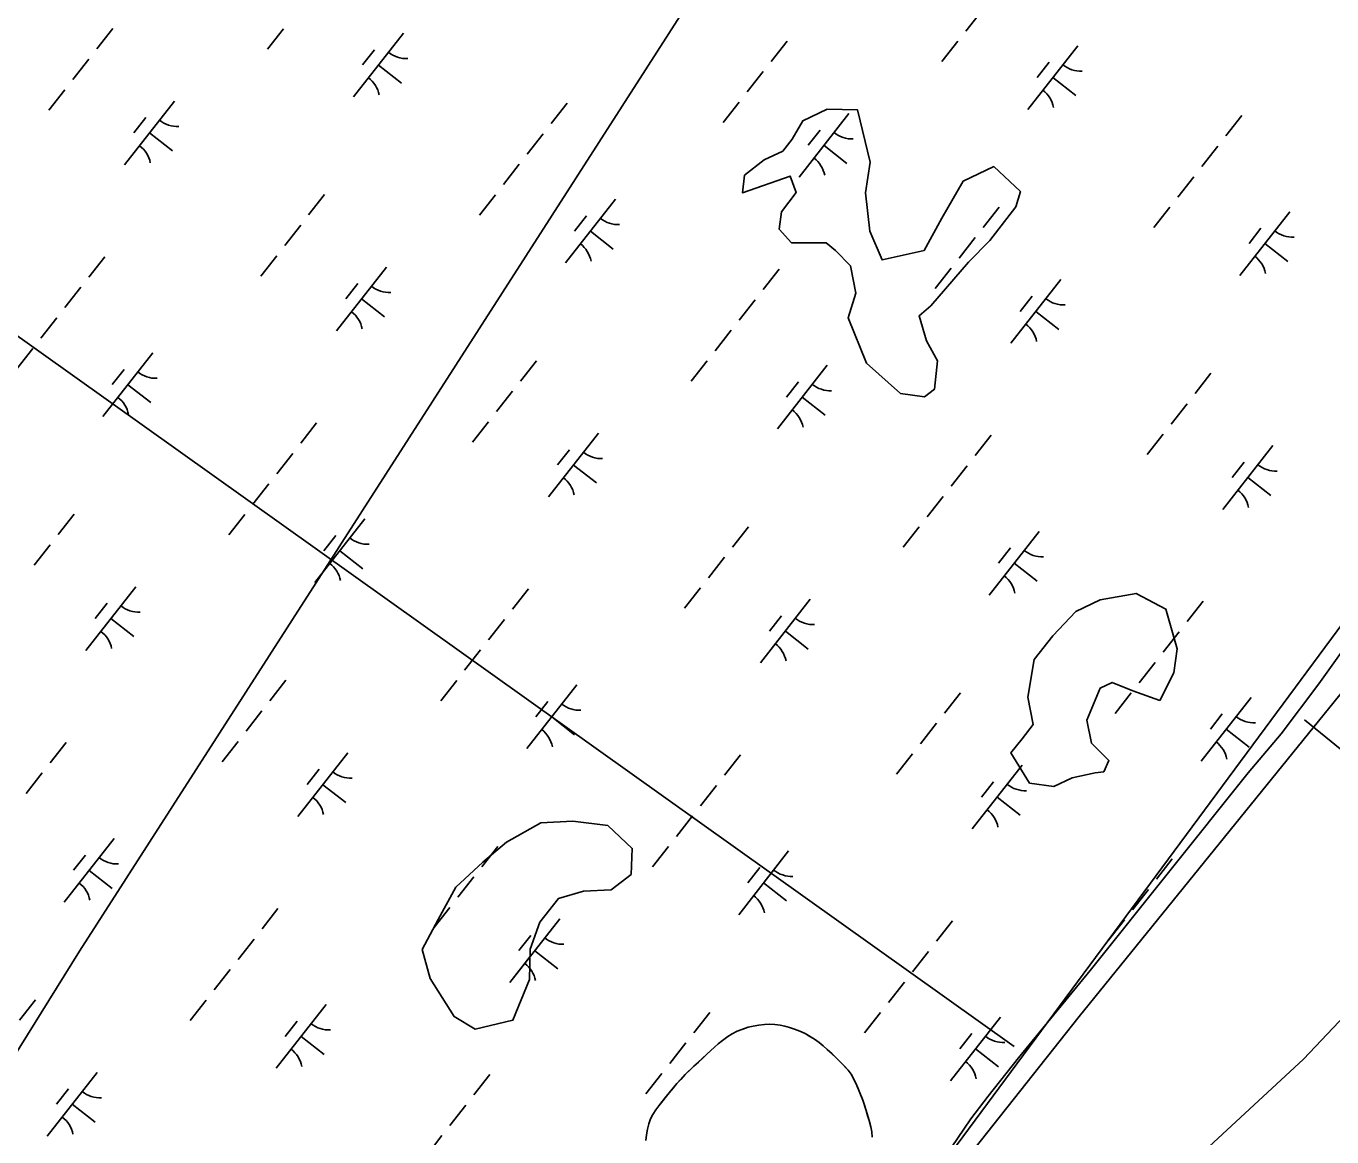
# Model space of a CAD drawing. Extents: x 3896831 to 3918110, y 171006 to 193349.
# Drawn here: x 3903412 to 3904219, y 176718 to 177404 of the extents above; entities that cross this region are included whole.
import ezdxf

# ---------------------------------------------------------------- set-up
doc = ezdxf.new("R2010")
doc.units = 0
for name, color, linetype in [('V-LEVE-TOET', 7, 'Continuous'), ('V-RIVR-EDGE', 7, 'Continuous'), ('V-RRAP-FSHR', 7, 'Continuous'), ('V-TOPO-MINR', 7, 'Continuous'), ('V-TOPO-SHOR', 7, 'Continuous'), ('V-UTIL-LINE', 7, 'Continuous'), ('V-WETL-SWMP', 7, 'Continuous')]:
    doc.layers.add(name, color=color, linetype=linetype)

msp = doc.modelspace()

# ---------------------------------------------------------------- linework, layer by layer
at = {"layer": 'V-LEVE-TOET'}
msp.add_line((3904202.03, 176975.43), (3904427.41, 176791.09), dxfattribs=at)
at = {"layer": 'V-RIVR-EDGE'}
msp.add_lwpolyline([(3904229.95, 176998.41), (3904062.69, 176792.13), (3903932.6, 176627.66)], dxfattribs=at)
at = {"layer": 'V-RRAP-FSHR'}
msp.add_lwpolyline([(3903099.01, 175512.15), (3904431.09, 177312.94), (3905197.83, 178658.46), (3906088.44, 179617.35), (3906806.67, 180565.1), (3907065.24, 181038.97), (3907795.13, 181990.69)], dxfattribs=at)
at = {"layer": 'V-TOPO-MINR'}
msp.add_lwpolyline([(3904260.15, 176827.72), (3904201.33, 176765.74), (3903973.65, 176554.74)], dxfattribs=at)
at = {"layer": 'V-TOPO-SHOR'}
for points in [[(3903971.12, 177231.31), (3903994.51, 177258.13), (3904007.52, 177271.69), (3904023.67, 177292.3), (3904026.5, 177301.97), (3904009.99, 177317.29), (3903991.09, 177308.33), (3903977.88, 177285.42), (3903966.98, 177265.45), (3903941.05, 177259.64), (3903933.57, 177277.38), (3903930.7, 177301.01), (3903933.73, 177320.03), (3903925.81, 177352.37), (3903907.11, 177352.77), (3903891.99, 177345.61), (3903885.39, 177334.15), (3903879.62, 177326.79), (3903868.28, 177321.42), (3903856.11, 177311.95), (3903854.76, 177301.13), (3903884.16, 177311.36), (3903888.06, 177301.17), (3903878.83, 177289.4), (3903877.47, 177278.57), (3903885.15, 177270.18), (3903906.48, 177270.1), (3903912.36, 177265.49), (3903921.51, 177255.94), (3903924.9, 177239.03), (3903920.08, 177223.8), (3903931.46, 177195.87), (3903952.39, 177177.09), (3903967.3, 177174.9), (3903973.39, 177179.64), (3903975.26, 177197.18), (3903968.42, 177209.67), (3903963.88, 177225.11)], [(3904112.59, 176987.37), (3904121.18, 177004.4), (3904123.37, 177019.32), (3904116.41, 177043.78), (3904097.91, 177053.53), (3904075.75, 177049.51), (3904060.64, 177042.35), (3904046.47, 177027.31), (3904034.94, 177012.59), (3904031.08, 176989.48), (3904034.46, 176972.57), (3904027.54, 176963.74), (3904020.62, 176954.91), (3904032.19, 176936.33), (3904047.11, 176934.14), (3904058.45, 176939.51), (3904072.73, 176942.58), (3904077.98, 176943.21), (3904081.12, 176950.25), (3904070.5, 176960.96), (3904067.44, 176975.24), (3904075.71, 176994.89), (3904083.27, 176998.47), (3904095.88, 176993.34)], [(3903756.54, 176869.61), (3903773.77, 176870.37), (3903785.94, 176879.84), (3903786.66, 176895.91), (3903771.62, 176910.07), (3903749.98, 176912.77), (3903730.13, 176911.7), (3903708.92, 176899.8), (3903694.44, 176887.39), (3903677.65, 176872.04), (3903666.75, 176852.07), (3903657.01, 176833.57), (3903661.86, 176815.51), (3903676.7, 176791.99), (3903689.63, 176784.24), (3903712.94, 176789.73), (3903723.21, 176814.95), (3903723.6, 176833.65), (3903729.57, 176850.36), (3903741.11, 176865.08)]]:
    msp.add_lwpolyline(points, close=True, dxfattribs=at)
msp.add_lwpolyline([(3903795.04, 176715.51), (3903795.44, 176718.89), (3903796.09, 176722.35), (3903796.99, 176725.82), (3903798.07, 176728.86), (3903799.48, 176731.57), (3903801.32, 176734.37), (3903803.16, 176736.83), (3903805.25, 176739.46), (3903807.51, 176742.34), (3903809.6, 176744.97), (3903811.94, 176747.86), (3903814.28, 176750.57), (3903816.71, 176753.12), (3903819.48, 176756.18), (3903822.49, 176759.07), (3903824.84, 176761.36), (3903827.6, 176763.91), (3903830.2, 176766.38), (3903832.72, 176768.75), (3903834.98, 176770.79), (3903837.5, 176773.09), (3903839.84, 176775.13), (3903842.53, 176777.26), (3903845.8, 176779.64), (3903848.41, 176781.26), (3903851.51, 176782.97), (3903854.96, 176784.26), (3903858.33, 176785.47), (3903861.45, 176786.16), (3903864.9, 176786.78), (3903868.36, 176787.14), (3903871.39, 176787.25), (3903874.69, 176787.1), (3903877.98, 176786.7), (3903880.94, 176786.05), (3903883.89, 176785.22), (3903887.02, 176784.23), (3903890.32, 176782.91), (3903893.45, 176781.49), (3903896.5, 176779.66), (3903899.3, 176777.99), (3903902.1, 176775.9), (3903904.73, 176773.89), (3903907.19, 176771.72), (3903910.16, 176768.96), (3903912.62, 176766.61), (3903915.42, 176763.85), (3903917.72, 176761.41), (3903920.02, 176758.99), (3903921.97, 176756.38), (3903923.68, 176753.19), (3903925.05, 176750.5), (3903926.51, 176746.88), (3903927.71, 176743.77), (3903929.09, 176740.4), (3903930.12, 176737.29), (3903931.24, 176734.01), (3903932.1, 176730.98), (3903933.06, 176727.78), (3903934.01, 176723.82), (3903934.62, 176720.7), (3903934.81, 176717.58)], dxfattribs=at)
at = {"layer": 'V-UTIL-LINE'}
for points in [[(3911670.46, 187980.28), (3909726.08, 186106.61), (3909690.73, 186047.69), (3909490.4, 185423.13), (3908571.24, 184256.5), (3908123.44, 183643.73), (3907157.15, 182394.62), (3906544.37, 181593.3), (3906120.15, 181051.23), (3905460.24, 180002.44), (3904670.7, 178765.11), (3903951.87, 177622.05), (3903445.16, 176832.52), (3902962.01, 176054.77), (3902855.95, 175866.22)], [(3904022.58, 176773.6), (3902667.41, 177739.9), (3901995.71, 178223.04), (3901477.21, 179083.28)]]:
    msp.add_lwpolyline(points, dxfattribs=at)
at = {"layer": 'V-WETL-SWMP'}
for p, q in [((3904002.65, 177413.61), (3903992.78, 177401.02)), ((3903465.74, 177402.55), (3903455.87, 177389.96)), ((3903571.21, 177402.42), (3903561.34, 177389.83)), ((3903645.34, 177399.68), (3903614.5, 177360.33)), ((3903882.39, 177394.85), (3903872.52, 177382.26)), ((3903987.85, 177394.72), (3903977.98, 177382.13)), ((3904061.98, 177391.98), (3904031.14, 177352.63)), ((3903450.94, 177383.66), (3903441.07, 177371.07)), ((3903627.55, 177389.49), (3903620.15, 177380.04)), ((3903629.92, 177380.01), (3903644.09, 177368.9)), ((3903867.58, 177375.96), (3903857.71, 177363.37)), ((3904044.19, 177381.79), (3904036.79, 177372.34)), ((3904046.56, 177372.31), (3904060.73, 177361.2)), ((3903436.13, 177364.77), (3903426.26, 177352.18)), ((3903503.95, 177357.74), (3903473.11, 177318.38)), ((3903746.54, 177356.48), (3903736.67, 177343.89)), ((3903852.78, 177357.07), (3903842.91, 177344.48)), ((3903486.16, 177347.54), (3903478.75, 177338.1)), ((3903920.59, 177350.04), (3903889.75, 177310.68)), ((3903920.59, 177350.04), (3903889.75, 177310.68)), ((3904163.18, 177348.78), (3904153.31, 177336.19)), ((3903488.53, 177338.06), (3903502.7, 177326.95)), ((3903731.74, 177337.59), (3903721.87, 177325)), ((3903902.8, 177339.84), (3903895.4, 177330.4)), ((3903902.8, 177339.84), (3903895.4, 177330.4)), ((3903905.17, 177330.36), (3903919.34, 177319.26)), ((3903905.17, 177330.36), (3903919.34, 177319.26)), ((3904148.38, 177329.89), (3904138.51, 177317.3)), ((3903716.93, 177318.7), (3903707.06, 177306.11)), ((3904133.57, 177311), (3904123.7, 177298.41)), ((3903596.66, 177299.94), (3903586.79, 177287.35)), ((3903702.13, 177299.81), (3903692.26, 177287.22)), ((3903776.26, 177297.08), (3903745.42, 177257.72)), ((3903758.47, 177286.88), (3903751.06, 177277.44)), ((3904013.31, 177292.24), (3904003.44, 177279.65)), ((3904013.31, 177292.24), (3904003.44, 177279.65)), ((3904118.77, 177292.11), (3904108.9, 177279.52)), ((3904192.9, 177289.38), (3904162.06, 177250.02)), ((3903581.86, 177281.05), (3903571.99, 177268.46)), ((3904175.11, 177279.18), (3904167.71, 177269.74)), ((3903760.84, 177277.4), (3903775, 177266.3)), ((3903998.5, 177273.35), (3903988.63, 177260.76)), ((3903998.5, 177273.35), (3903988.63, 177260.76)), ((3904177.48, 177269.7), (3904191.65, 177258.6)), ((3903460.82, 177261.57), (3903450.95, 177248.98)), ((3903567.05, 177262.16), (3903557.18, 177249.57)), ((3903634.87, 177255.13), (3903604.03, 177215.77)), ((3903983.7, 177254.46), (3903973.83, 177241.87)), ((3903983.7, 177254.46), (3903973.83, 177241.87)), ((3903877.46, 177253.87), (3903867.59, 177241.28)), ((3904051.51, 177247.43), (3904020.67, 177208.07)), ((3903446.01, 177242.68), (3903436.14, 177230.09)), ((3903617.08, 177244.93), (3903609.67, 177235.49)), ((3903619.45, 177235.45), (3903633.61, 177224.35)), ((3903862.65, 177234.98), (3903852.78, 177222.39)), ((3904033.72, 177237.23), (3904026.32, 177227.79)), ((3903431.21, 177223.79), (3903421.34, 177211.2)), ((3904036.09, 177227.75), (3904050.26, 177216.65)), ((3903847.85, 177216.09), (3903837.98, 177203.5)), ((3903416.4, 177204.9), (3903406.53, 177192.31)), ((3903490.53, 177202.17), (3903459.69, 177162.81)), ((3903472.74, 177191.97), (3903465.34, 177182.53)), ((3903727.58, 177197.33), (3903717.71, 177184.74)), ((3903833.04, 177197.2), (3903823.17, 177184.61)), ((3903907.18, 177194.47), (3903876.33, 177155.11)), ((3903475.11, 177182.49), (3903489.28, 177171.39)), ((3903889.38, 177184.27), (3903881.98, 177174.83)), ((3904144.22, 177189.63), (3904134.35, 177177.04)), ((3903712.78, 177178.44), (3903702.91, 177165.85)), ((3903891.76, 177174.79), (3903905.92, 177163.69)), ((3904129.42, 177170.74), (3904119.55, 177158.15)), ((3903591.73, 177158.96), (3903581.86, 177146.37)), ((3903697.97, 177159.55), (3903688.1, 177146.96)), ((3903765.79, 177152.52), (3903734.94, 177113.16)), ((3904008.38, 177151.26), (3903998.51, 177138.67)), ((3904114.61, 177151.85), (3904104.74, 177139.26)), ((3903747.99, 177142.32), (3903740.59, 177132.88)), ((3904182.43, 177144.82), (3904151.59, 177105.46)), ((3903576.93, 177140.07), (3903567.06, 177127.48)), ((3904164.64, 177134.62), (3904157.23, 177125.18)), ((3903750.37, 177132.84), (3903764.53, 177121.74)), ((3903993.57, 177132.37), (3903983.7, 177119.78)), ((3903562.12, 177121.18), (3903552.25, 177108.59)), ((3904167.01, 177125.14), (3904181.18, 177114.04)), ((3903978.77, 177113.48), (3903968.9, 177100.89)), ((3903441.86, 177102.42), (3903431.99, 177089.83)), ((3903547.32, 177102.29), (3903537.45, 177089.7)), ((3903621.45, 177099.56), (3903590.61, 177060.21)), ((3903858.5, 177094.72), (3903848.63, 177082.13)), ((3903963.96, 177094.59), (3903954.09, 177082)), ((3903603.66, 177089.36), (3903596.26, 177079.92)), ((3904038.1, 177091.86), (3904007.25, 177052.51)), ((3903427.05, 177083.54), (3903417.18, 177070.94)), ((3903606.03, 177079.88), (3903620.2, 177068.78)), ((3904020.3, 177081.66), (3904012.9, 177072.22)), ((3903843.69, 177075.84), (3903833.82, 177063.24)), ((3904022.67, 177072.18), (3904036.84, 177061.08)), ((3903480.06, 177057.61), (3903449.22, 177018.26)), ((3903722.65, 177056.35), (3903712.78, 177043.76)), ((3903828.89, 177056.95), (3903819.02, 177044.35)), ((3903462.27, 177047.41), (3903454.87, 177037.97)), ((3903896.71, 177049.91), (3903865.86, 177010.56)), ((3904139.3, 177048.65), (3904129.43, 177036.06)), ((3903464.64, 177037.93), (3903478.81, 177026.83)), ((3903707.85, 177037.46), (3903697.98, 177024.87)), ((3903878.91, 177039.71), (3903871.51, 177030.27)), ((3903881.28, 177030.23), (3903895.45, 177019.13)), ((3904124.49, 177029.76), (3904114.62, 177017.17)), ((3904210.74, 176997.54), (3904234.88, 177031.32)), ((3904121.49, 177025.93), (3904114.62, 177017.17)), ((3903693.04, 177018.57), (3903683.17, 177005.98)), ((3904109.69, 177010.87), (3904099.82, 176998.28)), ((3904109.69, 177010.87), (3904099.82, 176998.28)), ((3903572.78, 176999.82), (3903562.91, 176987.22)), ((3903678.24, 176999.69), (3903668.37, 176987.09)), ((3903752.37, 176996.95), (3903721.53, 176957.6)), ((3904187.61, 176966.84), (3904210.74, 176997.54)), ((3903989.42, 176992.12), (3903979.55, 176979.52)), ((3904094.88, 176991.99), (3904085.01, 176979.39)), ((3904169.01, 176989.25), (3904138.17, 176949.9)), ((3903557.97, 176980.93), (3903548.1, 176968.33)), ((3903734.58, 176986.76), (3903727.18, 176977.31)), ((3903736.95, 176977.27), (3903751.12, 176966.17)), ((3903974.61, 176973.23), (3903964.74, 176960.63)), ((3904151.22, 176979.06), (3904143.82, 176969.61)), ((3904153.59, 176969.57), (3904167.76, 176958.47)), ((3904167.25, 176942.58), (3904187.61, 176966.84)), ((3903436.93, 176961.45), (3903427.06, 176948.85)), ((3903543.17, 176962.04), (3903533.3, 176949.44)), ((3903610.98, 176955), (3903580.14, 176915.65)), ((3903853.57, 176953.75), (3903843.7, 176941.15)), ((3903959.81, 176954.34), (3903949.94, 176941.74)), ((3903422.12, 176942.56), (3903412.25, 176929.96)), ((3903593.19, 176944.81), (3903585.79, 176935.36)), ((3904027.62, 176947.3), (3903996.78, 176907.95)), ((3904027.62, 176947.3), (3904026.36, 176945.69)), ((3904069.57, 176820.53), (3904167.25, 176942.58)), ((3903595.56, 176935.32), (3903609.73, 176924.22)), ((3903838.77, 176934.86), (3903828.9, 176922.26)), ((3904009.83, 176937.11), (3904002.43, 176927.66)), ((3904012.2, 176927.62), (3904026.37, 176916.52)), ((3903823.96, 176915.97), (3903814.09, 176903.37)), ((3903466.65, 176902.04), (3903435.8, 176862.69)), ((3903448.85, 176891.85), (3903441.45, 176882.4)), ((3903703.69, 176897.21), (3903693.82, 176884.61)), ((3903699.19, 176891.47), (3903693.82, 176884.61)), ((3903809.16, 176897.08), (3903799.29, 176884.48)), ((3903883.29, 176894.34), (3903852.45, 176854.99)), ((3903865.5, 176884.15), (3903858.09, 176874.7)), ((3904120.34, 176889.51), (3904110.47, 176876.91)), ((3903451.23, 176882.36), (3903465.39, 176871.26)), ((3903688.89, 176878.32), (3903679.02, 176865.72)), ((3903688.89, 176878.32), (3903679.02, 176865.72)), ((3903867.87, 176874.66), (3903882.04, 176863.56)), ((3904105.53, 176870.62), (3904095.66, 176858.02)), ((3903674.08, 176859.43), (3903664.21, 176846.84)), ((3903674.08, 176859.43), (3903664.21, 176846.84)), ((3903567.85, 176858.84), (3903557.98, 176846.24)), ((3903741.9, 176852.39), (3903711.06, 176813.04)), ((3903984.49, 176851.14), (3903974.62, 176838.54)), ((3904090.73, 176851.73), (3904080.86, 176839.14)), ((3903553.04, 176839.95), (3903543.17, 176827.35)), ((3903724.11, 176842.2), (3903716.7, 176832.75)), ((3903724.11, 176842.2), (3903716.7, 176832.75)), ((3903723.5, 176828.92), (3903711.06, 176813.04)), ((3903726.48, 176832.72), (3903740.65, 176821.61)), ((3903969.68, 176832.25), (3903959.81, 176819.65)), ((3903538.24, 176821.06), (3903528.37, 176808.46)), ((3904025.29, 176766.6), (3904069.57, 176820.53)), ((3903954.88, 176813.36), (3903945.01, 176800.76)), ((3903417.97, 176802.3), (3903408.1, 176789.71)), ((3903523.43, 176802.17), (3903513.56, 176789.57)), ((3903597.57, 176799.43), (3903566.72, 176760.08)), ((3903834.61, 176794.6), (3903824.74, 176782.01)), ((3903579.77, 176789.24), (3903572.37, 176779.79)), ((3903861.45, 176786.16), (3903864.9, 176786.78)), ((3903864.9, 176786.78), (3903868.36, 176787.14)), ((3903868.36, 176787.14), (3903871.39, 176787.25)), ((3903871.39, 176787.25), (3903874.69, 176787.1)), ((3903874.69, 176787.1), (3903877.98, 176786.7)), ((3903877.98, 176786.7), (3903880.94, 176786.05)), ((3903940.08, 176794.47), (3903930.21, 176781.88)), ((3904014.21, 176791.73), (3903983.37, 176752.38)), ((3903582.14, 176779.76), (3903596.31, 176768.65)), ((3903842.53, 176777.26), (3903845.8, 176779.64)), ((3903845.8, 176779.64), (3903848.4, 176781.26)), ((3903848.4, 176781.26), (3903851.51, 176782.97)), ((3903851.51, 176782.97), (3903858.33, 176785.47)), ((3903858.33, 176785.47), (3903861.45, 176786.16)), ((3903880.94, 176786.05), (3903883.89, 176785.22)), ((3903883.89, 176785.22), (3903887.02, 176784.23)), ((3903887.02, 176784.23), (3903890.32, 176782.91)), ((3903890.32, 176782.91), (3903893.45, 176781.49)), ((3903893.45, 176781.49), (3903899.3, 176777.99)), ((3903996.42, 176781.54), (3903989.01, 176772.09)), ((3903819.81, 176775.71), (3903809.94, 176763.12)), ((3903832.72, 176768.75), (3903837.49, 176773.09)), ((3903837.49, 176773.09), (3903839.84, 176775.13)), ((3903839.84, 176775.13), (3903842.53, 176777.26)), ((3903899.3, 176777.99), (3903902.1, 176775.9)), ((3903902.1, 176775.9), (3903904.73, 176773.89)), ((3903904.73, 176773.89), (3903907.19, 176771.72)), ((3903907.19, 176771.72), (3903912.62, 176766.61)), ((3903998.79, 176772.06), (3904012.95, 176760.95)), ((3903824.84, 176761.36), (3903832.72, 176768.75)), ((3903912.62, 176766.61), (3903915.42, 176763.85)), ((3903915.42, 176763.85), (3903920.01, 176758.99)), ((3904006.47, 176742.86), (3904025.29, 176766.6)), ((3903456.18, 176757.48), (3903425.33, 176718.13)), ((3903698.77, 176756.23), (3903688.9, 176743.64)), ((3903805, 176756.82), (3903795.13, 176744.23)), ((3903814.28, 176750.57), (3903819.47, 176756.18)), ((3903819.47, 176756.18), (3903824.84, 176761.36)), ((3903920.01, 176758.99), (3903921.97, 176756.38)), ((3903921.97, 176756.38), (3903925.05, 176750.5)), ((3903438.38, 176747.29), (3903430.98, 176737.84)), ((3903809.6, 176744.97), (3903814.28, 176750.57)), ((3903925.05, 176750.5), (3903929.08, 176740.4)), ((3903803.16, 176736.83), (3903809.6, 176744.97)), ((3903929.08, 176740.4), (3903931.24, 176734.01)), ((3903995.79, 176728.93), (3904006.47, 176742.86)), ((3903440.75, 176737.81), (3903454.92, 176726.7)), ((3903683.96, 176737.34), (3903674.09, 176724.75)), ((3903798.07, 176728.86), (3903799.48, 176731.57)), ((3903799.48, 176731.57), (3903801.32, 176734.37)), ((3903801.32, 176734.37), (3903803.16, 176736.83)), ((3903931.24, 176734.01), (3903933.05, 176727.78)), ((3903795.44, 176718.89), (3903796.09, 176722.35)), ((3903796.09, 176722.35), (3903796.99, 176725.82)), ((3903796.99, 176725.82), (3903798.07, 176728.86)), ((3903913.51, 176606.73), (3903995.79, 176728.93)), ((3903933.05, 176727.78), (3903934.01, 176723.82)), ((3903934.01, 176723.82), (3903934.62, 176720.7)), ((3903669.16, 176718.45), (3903659.29, 176705.86)), ((3903795.04, 176715.51), (3903795.44, 176718.89)), ((3903934.62, 176720.7), (3903934.81, 176717.58))]:
    msp.add_line(p, q, dxfattribs=at)
for points in [[(3903971.12, 177231.31), (3903994.51, 177258.13), (3904007.52, 177271.69), (3904023.67, 177292.3), (3904026.5, 177301.97), (3904009.99, 177317.29), (3903991.09, 177308.33), (3903977.88, 177285.42), (3903966.98, 177265.45), (3903941.05, 177259.64), (3903933.57, 177277.38), (3903930.7, 177301.01), (3903933.73, 177320.03), (3903925.81, 177352.37), (3903907.11, 177352.77), (3903891.99, 177345.61), (3903885.39, 177334.15), (3903879.62, 177326.79), (3903868.28, 177321.42), (3903856.11, 177311.95), (3903854.76, 177301.13), (3903884.16, 177311.36), (3903888.06, 177301.17), (3903878.83, 177289.4), (3903877.47, 177278.57), (3903885.15, 177270.18), (3903906.48, 177270.1), (3903912.36, 177265.49), (3903921.51, 177255.94), (3903924.9, 177239.03), (3903920.08, 177223.8), (3903931.46, 177195.87), (3903952.39, 177177.09), (3903967.3, 177174.9), (3903973.39, 177179.64), (3903975.26, 177197.18), (3903968.42, 177209.67), (3903963.88, 177225.11)], [(3904112.59, 176987.37), (3904121.18, 177004.4), (3904123.37, 177019.32), (3904116.41, 177043.78), (3904097.91, 177053.53), (3904075.75, 177049.51), (3904060.64, 177042.35), (3904046.47, 177027.31), (3904034.94, 177012.59), (3904031.08, 176989.48), (3904034.46, 176972.57), (3904027.54, 176963.74), (3904020.62, 176954.91), (3904032.19, 176936.33), (3904047.11, 176934.14), (3904058.45, 176939.51), (3904072.73, 176942.58), (3904077.98, 176943.21), (3904081.12, 176950.25), (3904070.5, 176960.96), (3904067.44, 176975.24), (3904075.71, 176994.89), (3904083.27, 176998.47), (3904095.88, 176993.34)], [(3903756.54, 176869.61), (3903773.77, 176870.37), (3903785.94, 176879.84), (3903786.66, 176895.91), (3903771.62, 176910.07), (3903749.98, 176912.77), (3903730.13, 176911.7), (3903708.92, 176899.8), (3903694.44, 176887.39), (3903677.65, 176872.04), (3903666.75, 176852.07), (3903657.01, 176833.57), (3903661.86, 176815.51), (3903676.7, 176791.99), (3903689.63, 176784.24), (3903712.94, 176789.73), (3903723.21, 176814.95), (3903723.6, 176833.65), (3903729.57, 176850.36), (3903741.11, 176865.08)]]:
    msp.add_lwpolyline(points, close=True, dxfattribs=at)
for centre, start, end in [((3903647.14, 177401.6), 231.14028, 272.68394), ((3904063.79, 177393.9), 231.14028, 272.68394), ((3903613.07, 177358.12), 11.14028, 52.68394), ((3904029.71, 177350.42), 11.14028, 52.68394), ((3903505.75, 177359.65), 231.14028, 272.68394), ((3903922.4, 177351.95), 231.14028, 272.68394), ((3903922.4, 177351.95), 231.14028, 272.68394), ((3903471.68, 177316.17), 11.14028, 52.68394), ((3903888.32, 177308.47), 11.14028, 52.68394), ((3903888.32, 177308.47), 11.14028, 52.68394), ((3903778.06, 177298.99), 231.14028, 272.68394), ((3904194.71, 177291.29), 231.14028, 272.68394), ((3903743.99, 177255.51), 11.14028, 52.68394), ((3904160.63, 177247.81), 11.14028, 52.68394), ((3903636.67, 177257.04), 231.14028, 272.68394), ((3904053.32, 177249.34), 231.14028, 272.68394), ((3903602.6, 177213.56), 11.14028, 52.68394), ((3904019.24, 177205.86), 11.14028, 52.68394), ((3903492.34, 177204.08), 231.14028, 272.68394), ((3903908.98, 177196.38), 231.14028, 272.68394), ((3903458.26, 177160.6), 11.14028, 52.68394), ((3903874.9, 177152.9), 11.14028, 52.68394), ((3903767.59, 177154.43), 231.14028, 272.68394), ((3904184.23, 177146.74), 231.14028, 272.68394), ((3903733.51, 177110.96), 11.14028, 52.68394), ((3904150.16, 177103.26), 11.14028, 52.68394), ((3903623.26, 177101.48), 231.14028, 272.68394), ((3904039.9, 177093.78), 231.14028, 272.68394), ((3903589.18, 177058), 11.14028, 52.68394), ((3904005.82, 177050.3), 11.14028, 52.68394), ((3903481.87, 177059.53), 231.14028, 272.68394), ((3903898.51, 177051.83), 231.14028, 272.68394), ((3903447.79, 177016.05), 11.14028, 52.68394), ((3903864.43, 177008.35), 11.14028, 52.68394), ((3903754.18, 176998.87), 231.14028, 272.68394), ((3904170.82, 176991.17), 231.14028, 272.68394), ((3903720.1, 176955.39), 11.14028, 52.68394), ((3904136.74, 176947.69), 11.14028, 52.68394), ((3903612.79, 176956.92), 231.14028, 272.68394), ((3904029.43, 176949.22), 231.14028, 272.68394), ((3903578.71, 176913.44), 11.14028, 52.68394), ((3903995.35, 176905.74), 11.14028, 52.68394), ((3903468.45, 176903.96), 231.14028, 272.68394), ((3903885.09, 176896.26), 231.14028, 272.68394), ((3903434.37, 176860.48), 11.14028, 52.68394), ((3903851.02, 176852.78), 11.14028, 52.68394), ((3903743.7, 176854.31), 231.14028, 272.68394), ((3903709.63, 176810.83), 11.14028, 52.68394), ((3903709.63, 176810.83), 38.84102, 52.68394), ((3903599.37, 176801.35), 231.14028, 272.68394), ((3904016.01, 176793.65), 231.14028, 272.68394), ((3903565.29, 176757.87), 11.14028, 52.68394), ((3903981.94, 176750.17), 11.14028, 52.68394), ((3903457.98, 176759.4), 231.14028, 272.68394), ((3903423.9, 176715.92), 11.14028, 52.68394)]:
    msp.add_arc(centre, 17.62, start, end, dxfattribs=at)

doc.saveas('drawing.dxf')
